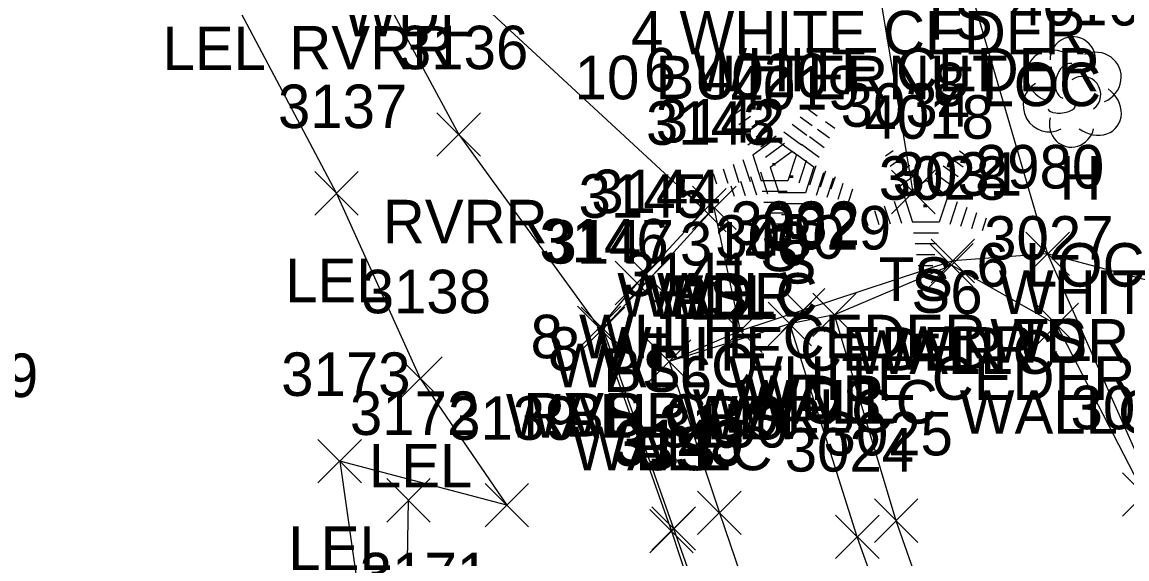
# Model space of a CAD drawing. Extents: x 1461855 to 1464118, y 556196 to 557441.
# Drawn here: x 1462111.2 to 1462162, y 556614 to 556638.7 of the extents above; entities that cross this region are included whole.
import ezdxf

# ---------------------------------------------------------------- set-up
doc = ezdxf.new("R2010")
doc.units = 0
for name, color, linetype in [('L_A', 7, 'Continuous'), ('L_C', 7, 'Continuous'), ('L_I', 7, 'Continuous'), ('L_TIC', 7, 'Continuous'), ('LARO', 7, 'Continuous'), ('LAWA', 7, 'Continuous'), ('LAWE', 7, 'Continuous'), ('LELB', 7, 'Continuous'), ('LTC', 7, 'Continuous'), ('LTD', 7, 'Continuous'), ('LW', 7, 'Continuous')]:
    doc.layers.add(name, color=color, linetype=linetype)

msp = doc.modelspace()

# ---------------------------------------------------------------- linework, layer by layer
at = {"layer": 'L_TIC'}
for points in [[(1462130.288, 556632.529), (1462132.288, 556634.529)], [(1462132.288, 556632.529), (1462130.288, 556634.529)], [(1462124.669, 556629.824), (1462126.669, 556631.824)], [(1462126.669, 556629.824), (1462124.669, 556631.824)], [(1462151.193, 556629.886), (1462153.193, 556631.886)], [(1462153.193, 556629.886), (1462151.193, 556631.886)], [(1462141.595, 556629.056), (1462143.595, 556631.056)], [(1462143.595, 556629.056), (1462141.595, 556631.056)], [(1462141.595, 556629.056), (1462143.595, 556631.056)], [(1462143.595, 556629.056), (1462141.595, 556631.056)], [(1462142.044, 556629.161), (1462144.044, 556631.161)], [(1462144.044, 556629.161), (1462142.044, 556631.161)], [(1462142.044, 556629.161), (1462144.044, 556631.161)], [(1462144.044, 556629.161), (1462142.044, 556631.161)], [(1462157.371, 556627.049), (1462159.371, 556629.049)], [(1462159.371, 556627.049), (1462157.371, 556629.049)], [(1462157.371, 556627.049), (1462159.371, 556629.049)], [(1462159.371, 556627.049), (1462157.371, 556629.049)], [(1462152.945, 556626.528), (1462154.945, 556628.528)], [(1462154.945, 556626.528), (1462152.945, 556628.528)], [(1462153.015, 556626.718), (1462155.015, 556628.718)], [(1462155.015, 556626.718), (1462153.015, 556628.718)], [(1462139.078, 556625.916), (1462141.078, 556627.916)], [(1462141.078, 556625.916), (1462139.078, 556627.916)], [(1462138.491, 556625.703), (1462140.491, 556627.703)], [(1462140.491, 556625.703), (1462138.491, 556627.703)], [(1462146.126, 556624.455), (1462148.126, 556626.455)], [(1462148.126, 556624.455), (1462146.126, 556626.455)], [(1462145.516, 556623.825), (1462147.516, 556625.825)], [(1462147.516, 556623.825), (1462145.516, 556625.825)], [(1462145.516, 556623.825), (1462147.516, 556625.825)], [(1462147.516, 556623.825), (1462145.516, 556625.825)], [(1462147.568, 556624.245), (1462149.568, 556626.245)], [(1462149.568, 556624.245), (1462147.568, 556626.245)], [(1462147.568, 556624.245), (1462149.568, 556626.245)], [(1462149.568, 556624.245), (1462147.568, 556626.245)], [(1462136.745, 556623.648), (1462138.745, 556625.648)], [(1462138.745, 556623.648), (1462136.745, 556625.648)], [(1462136.745, 556623.648), (1462138.745, 556625.648)], [(1462138.745, 556623.648), (1462136.745, 556625.648)], [(1462136.923, 556623.597), (1462138.923, 556625.597)], [(1462138.923, 556623.597), (1462136.923, 556625.597)], [(1462143.242, 556623.514), (1462145.242, 556625.514)], [(1462145.242, 556623.514), (1462143.242, 556625.514)], [(1462143.242, 556623.514), (1462145.242, 556625.514)], [(1462145.242, 556623.514), (1462143.242, 556625.514)], [(1462157.792, 556623.78), (1462159.792, 556625.78)], [(1462159.792, 556623.78), (1462157.792, 556625.78)], [(1462139.968, 556622.1), (1462141.968, 556624.1)], [(1462141.968, 556622.1), (1462139.968, 556624.1)], [(1462139.968, 556622.1), (1462141.968, 556624.1)], [(1462141.968, 556622.1), (1462139.968, 556624.1)], [(1462139.968, 556622.1), (1462141.968, 556624.1)], [(1462141.968, 556622.1), (1462139.968, 556624.1)], [(1462128.521, 556621.314), (1462130.521, 556623.314)], [(1462130.521, 556621.314), (1462128.521, 556623.314)], [(1462124.817, 556617.515), (1462126.817, 556619.515)], [(1462126.817, 556617.515), (1462124.817, 556619.515)], [(1462127.979, 556615.721), (1462129.979, 556617.721)], [(1462129.979, 556615.721), (1462127.979, 556617.721)], [(1462161.82, 556615.984), (1462163.82, 556617.984)], [(1462163.82, 556615.984), (1462161.82, 556617.984)], [(1462132.504, 556615.498), (1462134.504, 556617.498)], [(1462134.504, 556615.498), (1462132.504, 556617.498)], [(1462142.276, 556615.144), (1462144.276, 556617.144)], [(1462144.276, 556615.144), (1462142.276, 556617.144)], [(1462150.404, 556614.782), (1462152.404, 556616.782)], [(1462152.404, 556614.782), (1462150.404, 556616.782)], [(1462140.077, 556614.301), (1462142.077, 556616.301)], [(1462142.077, 556614.301), (1462140.077, 556616.301)], [(1462140.173, 556614.42), (1462142.173, 556616.42)], [(1462142.173, 556614.42), (1462140.173, 556616.42)], [(1462148.62, 556614.039), (1462150.62, 556616.039)], [(1462150.62, 556614.039), (1462148.62, 556616.039)]]:
    msp.add_lwpolyline(points, dxfattribs=at)
at = {"layer": 'LARO'}
msp.add_lwpolyline([(1462108.44, 556677.046), (1462114.001, 556662.205), (1462116.197, 556655.209), (1462120.026, 556641.487), (1462125.669, 556630.824), (1462129.521, 556622.314), (1462133.504, 556616.498), (1462125.817, 556618.515), (1462129.13, 556595.188), (1462130.737, 556586.238), (1462133.324, 556585.263), (1462130.889, 556567.664), (1462134.873, 556566.28), (1462133.035, 556549.7)], dxfattribs=at)
at = {"layer": 'LAWA'}
for points in [[(1462144.486, 556687.662), (1462132.829, 556689.631), (1462118.64, 556686.34), (1462128.342, 556665.944), (1462126.113, 556658.86), (1462128.549, 556643.037), (1462142.595, 556630.056)], [(1462144.486, 556687.662), (1462148.927, 556688.411), (1462158.302, 556680.826), (1462160.296, 556662.064), (1462165.164, 556641.464), (1462166.507, 556625.891), (1462158.371, 556628.049), (1462154.015, 556627.718), (1462147.126, 556625.455), (1462144.242, 556624.514), (1462143.044, 556630.161)]]:
    msp.add_lwpolyline(points, dxfattribs=at)
at = {"layer": 'LAWE'}
msp.add_lwpolyline([(1462120.691, 556737.434), (1462122.423, 556720.718), (1462119.992, 556701.198), (1462119.681, 556688.809), (1462118.64, 556686.34), (1462114.371, 556676.303), (1462125.062, 556658.7), (1462126.988, 556641.518), (1462131.288, 556633.529), (1462137.745, 556624.648), (1462141.077, 556615.301), (1462145.141, 556602.946), (1462161.881, 556553.375), (1462138.756, 556543.397)], dxfattribs=at)
at = {"layer": 'LELB'}
for points in [[(1462148.927, 556688.411), (1462148.332, 556679.235), (1462150.759, 556658.223), (1462154.021, 556642.891), (1462158.371, 556628.049), (1462165.363, 556612.34), (1462167.802, 556604.927)], [(1462152.193, 556630.886), (1462149.691, 556645.796), (1462146.813, 556665.717)], [(1462142.595, 556630.056), (1462139.491, 556626.703), (1462137.745, 556624.648)], [(1462174.415, 556546.774), (1462173.201, 556552.992), (1462168.136, 556567.331), (1462161.076, 556589.318), (1462156.686, 556600.782), (1462151.404, 556615.782), (1462148.568, 556625.245)], [(1462144.242, 556624.514), (1462140.968, 556623.1)], [(1462140.968, 556623.1), (1462143.276, 556616.144), (1462147.397, 556604.094), (1462165.318, 556551.475)], [(1462135.623, 556544.315), (1462136.613, 556561.13), (1462134.464, 556572.989), (1462133.244, 556570.031), (1462134.658, 556578.811), (1462134.696, 556586.005), (1462134.114, 556589.81), (1462131.816, 556587.817), (1462131.108, 556595.062), (1462128.864, 556609.306), (1462128.979, 556616.721)]]:
    msp.add_lwpolyline(points, dxfattribs=at)
at = {"layer": 'LTC'}
for p, q in [((1462143.961, 556634.454), (1462144.316, 556634.711)), ((1462147.36, 556634.694), (1462147.779, 556634.39)), ((1462144.171, 556633.988), (1462144.7, 556634.373)), ((1462144.381, 556633.523), (1462145.084, 556634.034)), ((1462144.765, 556633.887), (1462145.12, 556634.145)), ((1462146.618, 556633.998), (1462147.297, 556633.504)), ((1462146.988, 556634.346), (1462147.538, 556633.947)), ((1462148.164, 556634.128), (1462148.583, 556633.823)), ((1462144.59, 556633.057), (1462145.468, 556633.695)), ((1462144.975, 556633.422), (1462145.504, 556633.806)), ((1462145.184, 556632.956), (1462145.888, 556633.467)), ((1462146.246, 556633.649), (1462147.056, 556633.06)), ((1462147.792, 556633.779), (1462148.342, 556633.38)), ((1462144.815, 556632.602), (1462145.826, 556633.336)), ((1462145.394, 556632.49), (1462146.272, 556633.128)), ((1462145.826, 556633.336), (1462146.823, 556632.611)), ((1462147.05, 556633.083), (1462147.86, 556632.494)), ((1462147.421, 556633.431), (1462148.101, 556632.937)), ((1462144.815, 556632.602), (1462145.202, 556631.408)), ((1462145.619, 556632.035), (1462146.63, 556632.77)), ((1462146.823, 556632.611), (1462146.432, 556631.408)), ((1462146.63, 556632.77), (1462147.627, 556632.045)), ((1462150.916, 556632.544), (1462151.27, 556632.801)), ((1462151.125, 556632.079), (1462151.654, 556632.463)), ((1462153.943, 556632.436), (1462154.492, 556632.037)), ((1462154.314, 556632.784), (1462154.733, 556632.48)), ((1462143.449, 556631.95), (1462143.661, 556631.298)), ((1462143.905, 556632.166), (1462144.176, 556631.331)), ((1462144.36, 556632.383), (1462144.691, 556631.363)), ((1462145.619, 556632.035), (1462146.006, 556630.842)), ((1462147.261, 556632.34), (1462146.923, 556631.301)), ((1462147.627, 556632.045), (1462147.236, 556630.842)), ((1462147.706, 556632.09), (1462147.418, 556631.205)), ((1462151.335, 556631.613), (1462152.039, 556632.124)), ((1462153.572, 556632.088), (1462154.251, 556631.594)), ((1462142.994, 556631.733), (1462143.146, 556631.265)), ((1462144.709, 556631.6), (1462144.98, 556630.764)), ((1462145.164, 556631.816), (1462145.495, 556630.797)), ((1462146.432, 556631.408), (1462145.202, 556631.408)), ((1462148.065, 556631.774), (1462147.727, 556630.734)), ((1462148.15, 556631.84), (1462147.913, 556631.11)), ((1462148.509, 556631.523), (1462148.222, 556630.639)), ((1462148.594, 556631.59), (1462148.408, 556631.015)), ((1462151.544, 556631.147), (1462152.423, 556631.785)), ((1462151.769, 556630.692), (1462152.781, 556631.426)), ((1462152.781, 556631.426), (1462153.778, 556630.701)), ((1462153.201, 556631.739), (1462154.01, 556631.151)), ((1462143.798, 556631.166), (1462143.95, 556630.698)), ((1462144.253, 556631.383), (1462144.465, 556630.731)), ((1462146.394, 556630.908), (1462145.249, 556630.908)), ((1462148.954, 556631.273), (1462148.717, 556630.544)), ((1462149.398, 556631.023), (1462149.211, 556630.449)), ((1462146.31, 556630.408), (1462145.322, 556630.408)), ((1462147.236, 556630.842), (1462146.006, 556630.842)), ((1462151.314, 556630.473), (1462151.645, 556629.454)), ((1462151.769, 556630.692), (1462152.156, 556629.499)), ((1462153.778, 556630.701), (1462153.386, 556629.499)), ((1462154.215, 556630.431), (1462153.877, 556629.391)), ((1462146.226, 556629.908), (1462145.395, 556629.908)), ((1462147.198, 556630.342), (1462146.053, 556630.342)), ((1462150.404, 556630.04), (1462150.615, 556629.388)), ((1462150.859, 556630.256), (1462151.13, 556629.421)), ((1462154.66, 556630.18), (1462154.372, 556629.296)), ((1462155.104, 556629.93), (1462154.867, 556629.201)), ((1462146.143, 556629.408), (1462145.468, 556629.408)), ((1462147.114, 556629.842), (1462146.126, 556629.842)), ((1462149.948, 556629.823), (1462150.1, 556629.355)), ((1462153.386, 556629.499), (1462152.156, 556629.499)), ((1462155.549, 556629.68), (1462155.362, 556629.106)), ((1462147.03, 556629.342), (1462146.199, 556629.342)), ((1462153.348, 556628.999), (1462152.204, 556628.999)), ((1462146.946, 556628.842), (1462146.271, 556628.842)), ((1462153.264, 556628.499), (1462152.276, 556628.499)), ((1462153.181, 556627.999), (1462152.349, 556627.999)), ((1462153.097, 556627.499), (1462152.422, 556627.499))]:
    msp.add_line(p, q, dxfattribs=at)
at = {"layer": 'LTD'}
msp.add_line((1462159.486, 556635.54), (1462159.486, 556635.54), dxfattribs=at)
msp.add_line((1462159.486, 556635.54), (1462159.486, 556635.54), dxfattribs=at)
msp.add_arc((1462159.533, 556636.974), 1.047, 335.5272, 180.9563, dxfattribs=at)
for centre, major_axis, ratio, start_param, end_param in [((1462158.695, 556636.207), (1.21, -0.512), 0.895232, 1.570796, 4.712389), ((1462160.528, 556636.124), (-1.141, -0.483), 0.949671, 1.570796, 4.712389), ((1462159.278, 556635.998), (-0.208, -0.792), 0.645439, 3.141593, 6.283185), ((1462159.986, 556635.373), (-0.5, 0.667), 0.989748, 3.141593, 6.283185), ((1462158.403, 556634.831), (0.584, -1.042), 0.959034, 3.141593, 6.283185), ((1462160.487, 556634.707), (-1.09, 0.792), 0.841452, 1.570796, 4.712389), ((1462159.028, 556634.79), (-0.625, -0.083), 0.423636, 0, 3.141593), ((1462159.487, 556634.04), (0.265, 1.061), 0.942809, 1.570796, 4.712389)]:
    msp.add_ellipse(centre, major_axis=major_axis, ratio=ratio, start_param=start_param, end_param=end_param, dxfattribs=at)
at = {"layer": 'LW'}
for points in [[(1462143.044, 556630.161), (1462140.078, 556626.916), (1462137.923, 556624.597), (1462141.173, 556615.42), (1462145.491, 556603.196), (1462162.533, 556553.062)], [(1462165.028, 556537.928), (1462178.105, 556543.807), (1462180.56, 556544.806), (1462181.677, 556547.712), (1462181.204, 556550.448), (1462180.21, 556555.376), (1462173.165, 556575.068), (1462168.671, 556591.797), (1462165.687, 556603.179), (1462162.82, 556616.984), (1462158.792, 556624.78), (1462153.945, 556627.528), (1462148.568, 556625.245), (1462146.516, 556624.825), (1462140.968, 556623.1)], [(1462163.394, 556542.183), (1462174.415, 556546.774), (1462172.599, 556547.381), (1462164.895, 556572.115), (1462159.111, 556589.032), (1462155.06, 556599.794), (1462149.62, 556615.039), (1462146.516, 556624.825)]]:
    msp.add_lwpolyline(points, dxfattribs=at)

# ---------------------------------------------------------------- texts
at = {"layer": 'L_A'}
for s, p in [('WDL', (1462125.966, 556638.037)), ('TS', (1462152.43, 556637.891)), ('RVRR', (1462123.5, 556636.518)), ('LEL', (1462117.664, 556636.487)), ('H', (1462158.919, 556630.54)), ('RVRR', (1462127.799, 556628.529)), ('S', (1462145.152, 556627.246)), ('S', (1462145.956, 556626.679)), ('TS', (1462150.603, 556625.886)), ('LEL', (1462123.307, 556625.824)), ('S', (1462152.106, 556625.336)), ('WALLC', (1462138.58, 556625.161)), ('WDL', (1462140.012, 556625.056)), ('WDR', (1462140.406, 556625.161)), ('BS', (1462141.036, 556625.056)), ('WDR', (1462155.733, 556623.049)), ('TS', (1462156.781, 556623.049)), ('WALLC', (1462149.48, 556622.528)), ('WDR', (1462151.378, 556622.718)), ('WALLC', (1462135.613, 556621.916)), ('BS', (1462137.932, 556621.703)), ('WALLC', (1462144.103, 556620.245)), ('WDR', (1462144.488, 556620.455)), ('CS', (1462147.009, 556620.245)), ('WALLC', (1462142.052, 556619.825)), ('WALLC', (1462142.052, 556619.825)), ('WALLC', (1462154.327, 556619.78)), ('WALLC', (1462133.459, 556619.597)), ('RVRR', (1462134.256, 556619.648)), ('BS', (1462136.186, 556619.648)), ('WDR', (1462141.604, 556619.514)), ('BS', (1462142.683, 556619.514)), ('WALLC', (1462136.504, 556618.1)), ('CS', (1462139.409, 556618.1)), ('BS', (1462139.409, 556618.1)), ('LEL', (1462127.159, 556617.314)), ('LEL', (1462123.455, 556613.515))]:
    msp.add_text(s, height=2, dxfattribs=at).set_placement(p)
at = {"layer": 'L_C'}
for s, p in [('4 WHITE CEDER', (1462139.21, 556637.213)), ('6 WHITE CEDER', (1462139.804, 556635.51)), ('10 BUTTERNUT', (1462136.621, 556635.149)), ('8 LOC', (1462153.101, 556634.832)), ('6 LOC', (1462155.101, 556626.54)), ('6 WHITE CEDER', (1462153.898, 556625.281)), ('8 WHITE CEDER', (1462134.593, 556623.246)), ('8 WHITE CEDER', (1462135.397, 556622.679)), ('6 WHITE CEDER', (1462141.453, 556621.336))]:
    msp.add_text(s, height=2, dxfattribs=at).set_placement(p)
at = {"layer": 'L_I'}
for s, p in [('4016', (1462156.66, 556638.54)), ('3136', (1462128.54, 556636.529)), ('4020', (1462142.341, 556635.246)), ('4019', (1462143.791, 556634.679)), ('3137', (1462122.976, 556633.824)), ('3034', (1462148.855, 556633.886)), ('3143', (1462139.902, 556633.056)), ('3143', (1462139.902, 556633.056)), ('3142', (1462140.351, 556633.161)), ('3142', (1462140.351, 556633.161)), ('4018', (1462149.949, 556633.336)), ('2980', (1462155.025, 556631.049)), ('2980', (1462155.025, 556631.049)), ('3028', (1462150.606, 556630.528)), ('3031', (1462151.244, 556630.718)), ('3144', (1462137.385, 556629.916)), ('3145', (1462136.798, 556629.703)), ('3032', (1462143.787, 556628.455)), ('3029', (1462145.221, 556628.245)), ('3029', (1462145.221, 556628.245)), ('3146', (1462134.997, 556627.648)), ('3146', (1462134.997, 556627.648)), ('3147', (1462135.23, 556627.597)), ('3140', (1462141.463, 556627.514)), ('3140', (1462141.463, 556627.514)), ('3030', (1462143.091, 556627.825)), ('3030', (1462143.091, 556627.825)), ('3027', (1462155.453, 556627.78)), ('3141', (1462138.842, 556626.1)), ('3141', (1462138.842, 556626.1)), ('3141', (1462138.842, 556626.1)), ('3138', (1462126.828, 556625.314)), ('3189', (1462106.002, 556621.463)), ('3173', (1462123.124, 556621.515)), ('3172', (1462126.286, 556619.721)), ('3026', (1462159.426, 556619.984)), ('3139', (1462130.803, 556619.498)), ('3150', (1462140.496, 556619.144)), ('3025', (1462148.065, 556618.782)), ('3148', (1462138.384, 556618.301)), ('3149', (1462138.472, 556618.42)), ('3024', (1462146.282, 556618.039)), ('3171', (1462126.738, 556612.306))]:
    msp.add_text(s, height=2, dxfattribs=at).set_placement(p)
at = {"layer": 'LTC'}
for p in [(1462145.709, 556632.35), (1462146.513, 556631.783), (1462152.663, 556630.44)]:
    msp.add_text('.', height=1.037, rotation=270, dxfattribs=at).set_placement(p)

doc.saveas('drawing.dxf')
